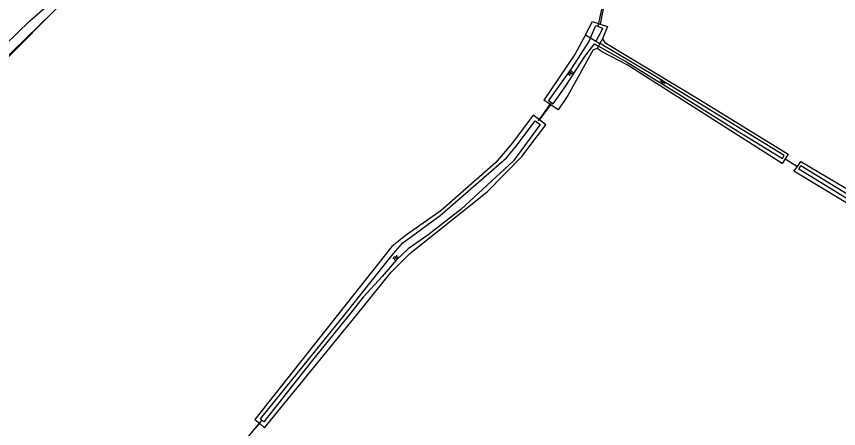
# Model space of a CAD drawing. Extents: x 136000 to 141000, y 400494 to 402006.
# Drawn here: x 138544.1 to 138778.6, y 401759.2 to 401876.7 of the extents above; entities that cross this region are included whole.
import ezdxf

# ---------------------------------------------------------------- set-up
doc = ezdxf.new("R2010")
doc.units = 0
for name, color, linetype in [('gg-afsc-hekwerk', 7, 'Continuous'), ('gg-knt-bronhoudergrens', 7, 'Continuous'), ('gg-kntw-bovenkant insteek waterloop', 7, 'Continuous'), ('gg-kntw-waterlijn', 7, 'Continuous'), ('gg-kwrk-duiker nz buis', 7, 'Continuous'), ('gt-grn-vlakafsluiter', 7, 'Continuous'), ('gt-symb-watersymbool', 7, 'Continuous'), ('gx-grn-maaiveld', 7, 'Continuous')]:
    doc.layers.add(name, color=color, linetype=linetype)

# ---------------------------------------------------------------- blocks, each defined once
blk = doc.blocks.new('gt0-WA')
at = {"layer": 'gt-symb-watersymbool'}
for centre, start, end in [((-0.32, 0.02), 28.0725, 151.9275), ((0.43, 0.42), 208.0725, 331.9275), ((-0.32, -0.43), 28.0725, 151.9275), ((0.43, -0.03), 208.0725, 331.9275)]:
    blk.add_arc(centre, 0.425, start, end, dxfattribs=at)

msp = doc.modelspace()

# ---------------------------------------------------------------- linework, layer by layer
at = {"layer": 'gg-afsc-hekwerk'}
msp.add_lwpolyline([(138537.43, 401860.79), (138559.84, 401883.4), (138573.35, 401896.25), (138575.59, 401898.27), (138588.24, 401909.43), (138591.77, 401912.44), (138596.78, 401916.5), (138601.58, 401920.49), (138613.06, 401929.9), (138623.62, 401938.01), (138625.6, 401939.42), (138631.05, 401943.34), (138638.84, 401948.88), (138642.86, 401951.52), (138655.18, 401959.93), (138657.6, 401961.58), (138673.07, 401971.87), (138681.34, 401977.13), (138690.35, 401982.53), (138697.7, 401986.93), (138699.34, 401982.76)], dxfattribs=at)
at = {"layer": 'gg-knt-bronhoudergrens'}
for p, q in [((138711.46, 401878.84), (138710.58, 401874.48)), ((138693.3, 401847.17), (138696.55, 401851.43)), ((138763.39, 401836.08), (138766.87, 401833.92)), ((138610.34, 401757.21), (138613.52, 401760.63))]:
    msp.add_line(p, q, dxfattribs=at)
at = {"layer": 'gg-kntw-bovenkant insteek waterloop'}
for p, q in [((138706.4, 401871.45), (138708.44, 401875.18)), ((138708.44, 401875.18), (138710.58, 401874.48)), ((138710.58, 401874.48), (138712.72, 401873.78)), ((138712.72, 401873.78), (138711.31, 401870.23)), ((138696.55, 401851.43), (138694.51, 401852.81)), ((138698.59, 401850.05), (138696.55, 401851.43)), ((138693.3, 401847.17), (138691.46, 401848.56)), ((138695.13, 401845.77), (138693.3, 401847.17)), ((138764.22, 401837.39), (138763.39, 401836.08)), ((138763.39, 401836.08), (138762.55, 401834.78)), ((138766.87, 401833.92), (138767.85, 401835.29)), ((138765.88, 401832.54), (138766.87, 401833.92)), ((138612.14, 401761.82), (138613.52, 401760.63)), ((138613.52, 401760.63), (138614.9, 401759.43))]:
    msp.add_line(p, q, dxfattribs=at)
for points in [[(138706.4, 401871.45), (138703.43, 401866.02), (138694.51, 401852.81)], [(138711.31, 401870.23), (138711.91, 401869.25), (138739.22, 401852.8), (138764.22, 401837.39)], [(138709.74, 401867.52), (138708.64, 401867.1), (138701.34, 401854.13), (138698.59, 401850.05)], [(138762.55, 401834.78), (138718.34, 401862.86), (138711.13, 401866.61), (138709.74, 401867.52)], [(138691.46, 401848.56), (138685.56, 401840.65), (138680.85, 401835.05), (138665.28, 401821.33), (138655, 401814.16), (138651.19, 401811.13), (138612.14, 401761.82)], [(138614.9, 401759.43), (138641.09, 401791.47), (138650.99, 401803.77), (138656.32, 401809.11), (138678.34, 401826.64), (138688.29, 401836.78), (138695.13, 401845.77)], [(138767.85, 401835.29), (138790, 401822.25), (138834.91, 401794.27)], [(138832.97, 401791.15), (138787.12, 401819.73), (138765.88, 401832.54)]]:
    msp.add_lwpolyline(points, dxfattribs=at)
at = {"layer": 'gg-kntw-waterlijn'}
msp.add_line((138709.35, 401869.63), (138710.55, 401868.92), dxfattribs=at)
for points in [[(138707.84, 401870.56), (138709.41, 401874.04), (138711.25, 401873.36), (138710.74, 401871.99), (138709.35, 401869.63)], [(138707.84, 401870.56), (138707.46, 401869.71), (138702.52, 401861.98), (138695.85, 401852.72), (138697.16, 401851.77), (138700.62, 401856.59), (138706.26, 401865.2), (138708.95, 401868.86), (138710.12, 401868.18)], [(138710.12, 401868.18), (138718.12, 401863.73), (138732.3, 401855.01), (138748.6, 401844.7), (138762.64, 401836.19), (138763.11, 401837.07)], [(138763.11, 401837.07), (138725.61, 401860.05), (138710.91, 401868.71), (138710.55, 401868.92)], [(138613.67, 401761.98), (138622.56, 401772.94), (138636.71, 401790.39), (138651.66, 401809.11), (138654.27, 401812.11), (138664.93, 401819.95), (138677.34, 401830.66), (138683.89, 401836.32), (138686.77, 401839.78), (138692.03, 401846.92), (138693.49, 401845.84), (138685.9, 401835.52), (138670.88, 401821.68), (138661.41, 401814.36), (138655.85, 401810.42), (138652.42, 401807.22), (138648.38, 401802.52), (138642.99, 401796.67), (138639.44, 401792.17), (138628.14, 401778.17), (138614.65, 401761.13), (138613.67, 401761.98)], [(138832.84, 401792.93), (138767.23, 401833.09), (138767.88, 401834.15), (138833.38, 401794.05), (138832.84, 401792.93)]]:
    msp.add_lwpolyline(points, dxfattribs=at)
at = {"layer": 'gg-kwrk-duiker nz buis'}
for p, q in [((138710.07, 401873.92), (138711.33, 401879.94)), ((138693.02, 401846.89), (138696.49, 401851.87)), ((138610.18, 401756.81), (138614.05, 401761.46))]:
    msp.add_line(p, q, dxfattribs=at)
at = {"layer": 'gt-grn-vlakafsluiter'}
for p, q in [((138711.31, 401870.23), (138710.55, 401868.92)), ((138710.12, 401868.18), (138709.74, 401867.52)), ((138710.55, 401868.92), (138710.12, 401868.18))]:
    msp.add_line(p, q, dxfattribs=at)
at = {"layer": 'gx-grn-maaiveld'}
for p, q in [((138706.4, 401871.45), (138707.84, 401870.56)), ((138707.84, 401870.56), (138709.35, 401869.63))]:
    msp.add_line(p, q, dxfattribs=at)
for points in [[(138532.79, 401855.96), (138532.8, 401855.97), (138534.48, 401857.79), (138542.97, 401866.62), (138561.82, 401885.13), (138575.59, 401898.27), (138588.24, 401909.43), (138596.78, 401916.5), (138603, 401921.53), (138611.85, 401928.9)], [(138540.81, 401868.51), (138547.8, 401875.27), (138552.92, 401879.81)]]:
    msp.add_lwpolyline(points, dxfattribs=at)

# ---------------------------------------------------------------- block references
at = {"layer": 'gt-symb-watersymbool'}
for p, rotation in [((138702.15, 401860.52), -124.0395245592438), ((138728.46, 401857.88), 148.45632657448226), ((138652.23, 401807.91), 48.404518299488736)]:
    msp.add_blockref('gt0-WA', p, dxfattribs=dict(at, rotation=rotation))

doc.saveas('drawing.dxf')
